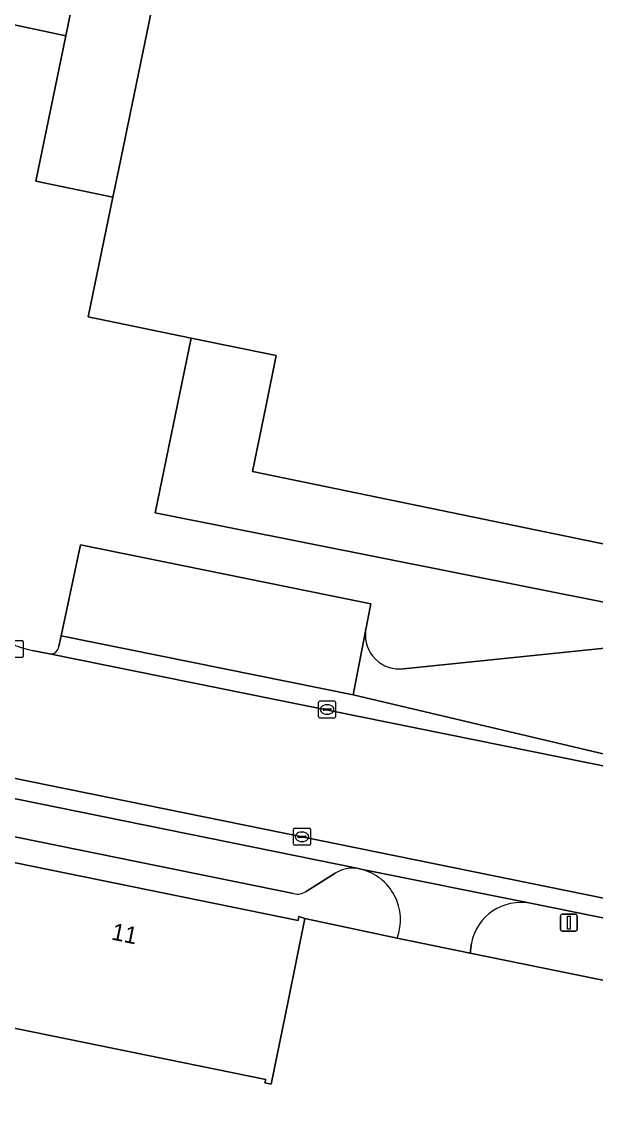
# Model space of a CAD drawing. Extents: x 157692 to 159674, y 381452 to 383291.
# Drawn here: x 159156.1 to 159189.8, y 382781.7 to 382846.4 of the extents above; entities that cross this region are included whole.
import ezdxf

# ---------------------------------------------------------------- set-up
doc = ezdxf.new("R2010")
doc.units = 0
for name, color, linetype in [('IMGEO_Erf', 7, 'Continuous'), ('IMGEO_Kolk', 7, 'Continuous'), ('IMGEO_Lichtmast', 7, 'Continuous'), ('IMGEO_Pand', 7, 'Continuous'), ('IMGEO_Pand_nummerreeks', 7, 'Continuous'), ('IMGEO_Parkeervlak_open', 7, 'Continuous'), ('IMGEO_Rijbaan_lokaal_open', 7, 'Continuous'), ('IMGEO_Voetpad_open', 7, 'Continuous')]:
    doc.layers.add(name, color=color, linetype=linetype)

msp = doc.modelspace()

# ---------------------------------------------------------------- linework, layer by layer
at = {"layer": 'IMGEO_Erf'}
for points in [[(159172.825, 382897.345), (159168.086, 382893.817), (159167.324, 382889.668), (159167.684, 382889.64), (159166.596, 382884.269), (159164.787, 382875.478), (159161.051, 382857.351), (159158.628, 382845.575), (159156.874, 382837.025), (159161.404, 382836.099), (159161.745, 382837.752), (159169.307, 382874.406), (159169.749, 382876.546), (159170.683, 382881.077), (159171.784, 382886.412), (159180.076, 382884.7), (159184.145, 382883.86), (159184.4, 382885.09), (159184.459, 382885.379), (159186.775, 382885.305), (159190.367, 382885.19)], [(159243.642, 382779.274), (159226.323, 382782.851), (159197.741, 382789.11), (159197.632, 382788.694), (159193.104, 382789.617), (159193.073, 382789.513), (159182.409, 382791.686), (159178.111, 382792.57), (159172.683, 382793.724), (159171.695, 382788.879), (159170.698, 382783.992), (159170.339, 382784.066), (159170.381, 382784.27), (159150.872, 382788.248), (159150.827, 382788.03), (159150.454, 382788.106), (159150.731, 382789.466), (159147.041, 382790.224), (159146.363, 382791.336), (159116.047, 382773.54)]]:
    msp.add_lwpolyline(points, dxfattribs=at)
msp.add_lwpolyline([(159169.597, 382819.987), (159170.401, 382823.886), (159171, 382826.79), (159166.008, 382827.82), (159163.889, 382817.549), (159194.779, 382811.406), (159195.431, 382814.657)], close=True, dxfattribs=at)
at = {"layer": 'IMGEO_Kolk'}
for p, q in [((159155.207, 382810.05), (159156.059, 382810.05)), ((159156.133, 382809.976), (159156.133, 382809.124)), ((159156.059, 382809.05), (159155.207, 382809.05)), ((159173.493, 382805.577), (159173.493, 382806.429)), ((159173.568, 382806.503), (159174.42, 382806.503)), ((159173.981, 382806.283), (159174.006, 382806.283)), ((159174.494, 382806.429), (159174.494, 382805.577)), ((159174.42, 382805.503), (159173.568, 382805.503)), ((159173.752, 382805.997), (159173.752, 382806.009)), ((159174.19, 382805.96), (159173.792, 382805.96)), ((159173.795, 382806.046), (159174.193, 382806.046)), ((159174.004, 382805.723), (159173.979, 382805.723)), ((159174.236, 382806.009), (159174.236, 382805.997)), ((159172.09, 382799.026), (159172.942, 382799.026)), ((159172.015, 382798.1), (159172.015, 382798.952)), ((159172.274, 382798.52), (159172.274, 382798.532)), ((159172.712, 382798.483), (159172.314, 382798.483)), ((159172.317, 382798.569), (159172.715, 382798.569)), ((159172.503, 382798.806), (159172.528, 382798.806)), ((159172.758, 382798.532), (159172.758, 382798.52)), ((159173.016, 382798.952), (159173.016, 382798.1)), ((159172.942, 382798.026), (159172.09, 382798.026)), ((159172.526, 382798.246), (159172.501, 382798.246))]:
    msp.add_line(p, q, dxfattribs=at)
for points in [[(159155.207, 382810.05), (159156.059, 382810.05)], [(159156.133, 382809.976), (159156.133, 382809.124)], [(159156.059, 382809.05), (159155.207, 382809.05)], [(159173.493, 382805.577), (159173.493, 382806.429)], [(159173.568, 382806.503), (159174.42, 382806.503)], [(159174.494, 382806.429), (159174.494, 382805.577)], [(159174.42, 382805.503), (159173.568, 382805.503)], [(159172.09, 382799.026), (159172.942, 382799.026)], [(159172.015, 382798.1), (159172.015, 382798.952)], [(159173.016, 382798.952), (159173.016, 382798.1)], [(159172.942, 382798.026), (159172.09, 382798.026)]]:
    msp.add_lwpolyline(points, dxfattribs=at)
for centre, radius, start, end in [((159156.057, 382809.974), 0.0765, 1.55205, 88.44795), ((159156.057, 382809.974), 0.0765, 1.55205, 88.44795), ((159156.057, 382809.126), 0.0765, 271.55205, 358.44795), ((159156.057, 382809.126), 0.0765, 271.55205, 358.44795), ((159173.57, 382806.427), 0.0765, 91.55205, 178.44795), ((159173.57, 382806.427), 0.0765, 91.55205, 178.44795), ((159174.418, 382806.427), 0.0765, 1.55205, 88.44795), ((159174.418, 382806.427), 0.0765, 1.55205, 88.44795), ((159173.57, 382805.579), 0.0765, 181.55205, 268.44795), ((159173.57, 382805.579), 0.0765, 181.55205, 268.44795), ((159173.792, 382806.006), 0.0403, 85.87752, 175.75265), ((159173.789, 382805.996), 0.0366, 178.93798, 274.71019), ((159174.193, 382806.003), 0.043, 264.86636, 352.45326), ((159174.197, 382806.008), 0.0386, 1.73085, 96.63898), ((159174.418, 382805.579), 0.0765, 271.55205, 358.44795), ((159174.418, 382805.579), 0.0765, 271.55205, 358.44795), ((159172.092, 382798.95), 0.0765, 91.55205, 178.44795), ((159172.092, 382798.95), 0.0765, 91.55205, 178.44795), ((159172.94, 382798.95), 0.0765, 1.55205, 88.44795), ((159172.94, 382798.95), 0.0765, 1.55205, 88.44795), ((159172.314, 382798.529), 0.0403, 85.87752, 175.75265), ((159172.311, 382798.519), 0.0366, 178.93798, 274.71019), ((159172.715, 382798.526), 0.043, 264.86636, 352.45326), ((159172.719, 382798.531), 0.0386, 1.73085, 96.63898), ((159172.092, 382798.102), 0.0765, 181.55205, 268.44795), ((159172.092, 382798.102), 0.0765, 181.55205, 268.44795), ((159172.94, 382798.102), 0.0765, 271.55205, 358.44795), ((159172.94, 382798.102), 0.0765, 271.55205, 358.44795)]:
    msp.add_arc(centre, radius, start, end, dxfattribs=at)
for centre, major_axis, ratio, start_param, end_param in [((159173.98, 382806.003), (-0.387, 0.002), 0.722429, 4.712389, 7.853982), ((159174.005, 382806.003), (-0.39, 0.002), 0.717154, 1.570796, 4.712389), ((159172.502, 382798.526), (-0.387, 0.002), 0.722429, 4.712389, 7.853982), ((159172.527, 382798.526), (-0.39, 0.002), 0.717154, 1.570796, 4.712389)]:
    msp.add_ellipse(centre, major_axis=major_axis, ratio=ratio, start_param=start_param, end_param=end_param, dxfattribs=at)
at = {"layer": 'IMGEO_Lichtmast'}
for p, q in [((159187.705, 382793.085), (159187.705, 382793.885)), ((159187.705, 382793.885), (159187.705, 382793.085)), ((159187.805, 382793.985), (159188.595, 382793.985)), ((159188.595, 382793.985), (159187.805, 382793.985)), ((159188.695, 382793.885), (159188.695, 382793.085)), ((159188.695, 382793.085), (159188.695, 382793.885)), ((159188.595, 382792.985), (159187.805, 382792.985)), ((159187.805, 382792.985), (159188.595, 382792.985))]:
    msp.add_line(p, q, dxfattribs=at)
msp.add_lwpolyline([(159188.125, 382793.86), (159188.275, 382793.86), (159188.275, 382793.11), (159188.125, 382793.11), (159188.125, 382793.86)], dxfattribs=at)
for centre, start, end in [((159187.805, 382793.885), 90, 180), ((159187.805, 382793.885), 90, 180), ((159188.595, 382793.885), 0, 90), ((159188.595, 382793.885), 360, 90), ((159187.805, 382793.085), 180, 270), ((159187.805, 382793.085), 180, 270), ((159188.595, 382793.085), 270, 0), ((159188.595, 382793.085), 270, 0)]:
    msp.add_arc(centre, 0.1, start, end, dxfattribs=at)
at = {"layer": 'IMGEO_Pand'}
msp.add_lwpolyline([(159190.367, 382885.19), (159186.775, 382885.305), (159184.459, 382885.379), (159184.4, 382885.09), (159184.145, 382883.86), (159180.076, 382884.7), (159171.784, 382886.412), (159170.683, 382881.077), (159169.749, 382876.546), (159169.307, 382874.406), (159161.745, 382837.752), (159161.404, 382836.099), (159159.954, 382829.069), (159166.008, 382827.82), (159171, 382826.79), (159170.401, 382823.886), (159169.597, 382819.987), (159195.431, 382814.657)], dxfattribs=at)
msp.add_lwpolyline([(159142.312, 382798.363), (159146.363, 382791.336), (159147.041, 382790.224), (159150.731, 382789.466), (159150.454, 382788.106), (159150.827, 382788.03), (159150.872, 382788.248), (159170.381, 382784.27), (159170.339, 382784.066), (159170.698, 382783.992), (159171.695, 382788.879), (159172.683, 382793.724), (159172.333, 382793.852), (159172.281, 382793.6), (159152.778, 382797.577), (159152.828, 382797.82), (159152.477, 382797.892), (159152.166, 382796.367)], close=True, dxfattribs=at)
at = {"layer": 'IMGEO_Parkeervlak_open'}
msp.add_lwpolyline([(159175.528, 382806.858), (159176.253, 382810.603), (159176.565, 382812.216), (159159.492, 382815.666), (159158.36, 382810.331)], close=True, dxfattribs=at)
for points in [[(159175.832, 382796.66), (159143.221, 382803.281), (159143.785, 382802.701), (159144.887, 382801.023)], [(159145.514, 382800.58), (159172.009, 382795.187)], [(159172.76, 382795.322), (159174.457, 382796.38)]]:
    msp.add_lwpolyline(points, dxfattribs=at)
for centre, radius, start, end in [((159175.511, 382794.722), 1.965, 80.58931, 122.43095), ((159172.226, 382796.138), 0.976, 257.17313, 303.20822)]:
    msp.add_arc(centre, radius, start, end, dxfattribs=at)
at = {"layer": 'IMGEO_Rijbaan_lokaal_open'}
for points in [[(159214.213, 382797.832), (159157.677, 382809.268), (159156.655, 382809.471)], [(159142.303, 382804.672), (159154.207, 382802.251), (159172.516, 382798.525), (159191.396, 382794.678), (159212.814, 382790.358), (159227.146, 382786.964), (159231.122, 382786.156), (159249.698, 382782.295), (159265.922, 382778.61)]]:
    msp.add_lwpolyline(points, dxfattribs=at)
msp.add_arc((159158.049, 382815.969), 6.645, 215.7715, 257.8931, dxfattribs=at)
at = {"layer": 'IMGEO_Voetpad_open'}
msp.add_lwpolyline([(159155.045, 382846.33), (159158.628, 382845.575), (159161.051, 382857.351), (159157.466, 382858.064)], close=True, dxfattribs=at)
for points in [[(159166.008, 382827.82), (159159.954, 382829.069), (159161.404, 382836.099), (159156.874, 382837.025), (159158.628, 382845.575), (159155.045, 382846.33), (159150.664, 382825.119)], [(159178.487, 382808.398), (159193.181, 382809.902), (159201.069, 382810.709), (159202.484, 382811.092), (159204.538, 382812.778), (159195.431, 382814.657), (159194.779, 382811.406), (159163.889, 382817.549), (159166.008, 382827.82)], [(159158.218, 382809.709), (159158.36, 382810.331), (159159.492, 382815.666), (159176.565, 382812.216), (159176.253, 382810.603)], [(159214.41, 382798.462), (159206.067, 382800.157), (159205.836, 382800.197), (159192.033, 382802.977), (159175.528, 382806.858), (159158.36, 382810.331), (159158.218, 382809.709)], [(159176.253, 382810.603), (159175.528, 382806.858), (159192.033, 382802.977)], [(159156.655, 382809.471), (159157.677, 382809.268)], [(159230.917, 382800.295), (159231.186, 382802.159), (159193.181, 382809.902), (159178.487, 382808.398)], [(159157.677, 382809.268), (159214.213, 382797.832), (159232.635, 382793.6), (159251.348, 382789.727), (159267.897, 382785.971)], [(159265.922, 382778.61), (159249.698, 382782.295), (159231.122, 382786.156), (159227.146, 382786.964), (159212.814, 382790.358), (159191.396, 382794.678), (159172.516, 382798.525), (159154.207, 382802.251), (159142.303, 382804.672)], [(159142.651, 382803.548), (159143.221, 382803.281), (159175.832, 382796.66), (159175.97, 382796.632), (159185.945, 382794.62), (159190.971, 382793.6), (159201.221, 382791.532), (159201.373, 382791.498), (159227.738, 382785.666), (159244.185, 382782.262), (159259.69, 382778.869), (159263.006, 382778.107), (159263.202, 382778.062), (159266.79, 382777.169)], [(159172.009, 382795.187), (159145.514, 382800.58)], [(159114.759, 382784.497), (159141.298, 382800.055), (159142.081, 382798.757), (159142.312, 382798.363), (159152.166, 382796.367), (159152.477, 382797.892), (159152.828, 382797.82), (159152.778, 382797.577), (159172.281, 382793.6), (159172.333, 382793.852), (159172.683, 382793.724), (159178.111, 382792.57)], [(159175.97, 382796.632), (159175.832, 382796.66)], [(159185.945, 382794.62), (159175.97, 382796.632)], [(159174.457, 382796.38), (159172.76, 382795.322)], [(159190.971, 382793.6), (159185.945, 382794.62)], [(159178.111, 382792.57), (159182.409, 382791.686), (159182.47, 382792.285)], [(159182.47, 382792.285), (159182.409, 382791.686), (159193.073, 382789.513), (159193.104, 382789.617)]]:
    msp.add_lwpolyline(points, dxfattribs=at)
for centre, radius, start, end in [((159158.049, 382815.969), 6.645, 215.7715, 257.8931), ((159178.233, 382810.375), 1.993, 173.41684, 277.33177), ((159178.233, 382810.375), 1.993, 173.41684, 277.33177), ((159157.744, 382809.738), 0.475, 261.88787, 356.48301), ((159157.744, 382809.738), 0.475, 261.88787, 356.48301), ((159175.511, 382794.722), 1.965, 80.58931, 122.43095), ((159175.233, 382793.648), 3.073, 339.46074, 76.12491), ((159175.233, 382793.648), 3.073, 339.46074, 76.12491), ((159172.226, 382796.138), 0.976, 257.17313, 303.20822), ((159185.385, 382791.7), 2.973, 79.14242, 168.65524), ((159185.385, 382791.7), 2.973, 79.14242, 168.65524)]:
    msp.add_arc(centre, radius, start, end, dxfattribs=at)

# ---------------------------------------------------------------- texts
at = {"layer": 'IMGEO_Pand_nummerreeks'}
msp.add_text('11', height=1, rotation=348.47442, dxfattribs=at).set_placement((159161.265, 382792.499))

doc.saveas('drawing.dxf')
